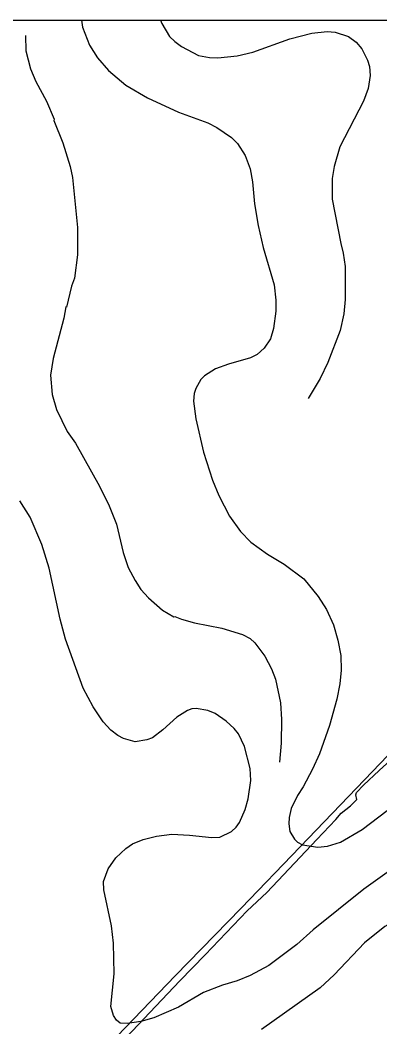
# Model space of a CAD drawing. Extents: x -662620 to -656370, y -1067090 to -1062990.
# Drawn here: x -659368 to -659087, y -1063779 to -1062990 of the extents above; entities that cross this region are included whole.
import ezdxf

# ---------------------------------------------------------------- set-up
doc = ezdxf.new("R2010")
doc.units = 0
for name, color, linetype in [('Ochr__pás__vod__zdroje_II__stupně', 7, 'Continuous'), ('ram', 7, 'Continuous'), ('SDELOVACÍ_VEDENÍ_-_PODZEMNÍ', 7, 'Continuous'), ('VRSTEVNICE_ZÁKLADNÍ', 7, 'Continuous')]:
    doc.layers.add(name, color=color, linetype=linetype)

msp = doc.modelspace()

# ---------------------------------------------------------------- linework, layer by layer
at = {"layer": 'Ochr__pás__vod__zdroje_II__stupně'}
msp.add_lwpolyline([(-659298.72, -1063792.79), (-659246.81, -1063738.74), (-659195.3, -1063685.61), (-659148.94, -1063637.63), (-659098.75, -1063584.98), (-659056.03, -1063540.57)], dxfattribs=at)
at = {"layer": 'ram'}
msp.add_lwpolyline([(-662620.02, -1067089.66), (-662620.02, -1062989.66), (-656370.02, -1062989.66), (-656370.02, -1067089.66), (-662620.02, -1067089.66)], dxfattribs=at)
at = {"layer": 'SDELOVACÍ_VEDENÍ_-_PODZEMNÍ'}
msp.add_lwpolyline([(-659299.38, -1063801.92), (-659243.32, -1063742.66), (-659223.32, -1063722.05), (-659190.53, -1063687.63), (-659175.11, -1063673.29), (-659135.93, -1063631.8), (-659121.07, -1063616.04), (-659116.8, -1063611.2), (-659109.64, -1063605.43), (-659104.72, -1063600.46), (-659105.53, -1063596.64), (-659104.83, -1063594.99), (-659099.28, -1063589.28), (-659087.1, -1063577.61), (-659060.48, -1063553.32)], dxfattribs=at)
msp.add_lwpolyline([(-659299.38, -1063801.92), (-659243.32, -1063742.66), (-659223.32, -1063722.05), (-659190.53, -1063687.63), (-659175.11, -1063673.29), (-659135.93, -1063631.8), (-659121.07, -1063616.04), (-659116.8, -1063611.2), (-659109.64, -1063605.43), (-659104.72, -1063600.46), (-659105.53, -1063596.64), (-659104.83, -1063594.99), (-659099.28, -1063589.28), (-659087.1, -1063577.61), (-659060.48, -1063553.32)], dxfattribs=at)
msp.add_lwpolyline([(-659299.38, -1063801.92), (-659243.32, -1063742.66), (-659223.32, -1063722.05), (-659190.53, -1063687.63), (-659175.11, -1063673.29), (-659135.93, -1063631.8), (-659121.07, -1063616.04), (-659116.8, -1063611.2), (-659109.64, -1063605.43), (-659104.72, -1063600.46), (-659105.53, -1063596.64), (-659104.83, -1063594.99), (-659099.28, -1063589.28), (-659087.1, -1063577.61), (-659060.48, -1063553.32)], dxfattribs=at)
msp.add_lwpolyline([(-659299.38, -1063801.92), (-659243.32, -1063742.66), (-659223.32, -1063722.05), (-659190.53, -1063687.63), (-659175.11, -1063673.29), (-659135.93, -1063631.8), (-659121.07, -1063616.04), (-659116.8, -1063611.2), (-659109.64, -1063605.43), (-659104.72, -1063600.46), (-659105.53, -1063596.64), (-659104.83, -1063594.99), (-659099.28, -1063589.28), (-659087.1, -1063577.61), (-659060.48, -1063553.32)], dxfattribs=at)
msp.add_lwpolyline([(-659299.38, -1063801.92), (-659243.32, -1063742.66), (-659223.32, -1063722.05), (-659190.53, -1063687.63), (-659175.11, -1063673.29), (-659135.93, -1063631.8), (-659121.07, -1063616.04), (-659116.8, -1063611.2), (-659109.64, -1063605.43), (-659104.72, -1063600.46), (-659105.53, -1063596.64), (-659104.83, -1063594.99), (-659099.28, -1063589.28), (-659087.1, -1063577.61), (-659060.48, -1063553.32)], dxfattribs=at)
msp.add_lwpolyline([(-659299.38, -1063801.92), (-659243.32, -1063742.66), (-659223.32, -1063722.05), (-659190.53, -1063687.63), (-659175.11, -1063673.29), (-659135.93, -1063631.8), (-659121.07, -1063616.04), (-659116.8, -1063611.2), (-659109.64, -1063605.43), (-659104.72, -1063600.46), (-659105.53, -1063596.64), (-659104.83, -1063594.99), (-659099.28, -1063589.28), (-659087.1, -1063577.61), (-659060.48, -1063553.32)], dxfattribs=at)
msp.add_lwpolyline([(-659299.38, -1063801.92), (-659243.32, -1063742.66), (-659223.32, -1063722.05), (-659190.53, -1063687.63), (-659175.11, -1063673.29), (-659135.93, -1063631.8), (-659121.07, -1063616.04), (-659116.8, -1063611.2), (-659109.64, -1063605.43), (-659104.72, -1063600.46), (-659105.53, -1063596.64), (-659104.83, -1063594.99), (-659099.28, -1063589.28), (-659087.1, -1063577.61), (-659060.48, -1063553.32)], dxfattribs=at)
msp.add_lwpolyline([(-659299.38, -1063801.92), (-659243.32, -1063742.66), (-659223.32, -1063722.05), (-659190.53, -1063687.63), (-659175.11, -1063673.29), (-659135.93, -1063631.8), (-659121.07, -1063616.04), (-659116.8, -1063611.2), (-659109.64, -1063605.43), (-659104.72, -1063600.46), (-659105.53, -1063596.64), (-659104.83, -1063594.99), (-659099.28, -1063589.28), (-659087.1, -1063577.61), (-659060.48, -1063553.32)], dxfattribs=at)
msp.add_lwpolyline([(-659299.38, -1063801.92), (-659243.32, -1063742.66), (-659223.32, -1063722.05), (-659190.53, -1063687.63), (-659175.11, -1063673.29), (-659135.93, -1063631.8), (-659121.07, -1063616.04), (-659116.8, -1063611.2), (-659109.64, -1063605.43), (-659104.72, -1063600.46), (-659105.53, -1063596.64), (-659104.83, -1063594.99), (-659099.28, -1063589.28), (-659087.1, -1063577.61), (-659060.48, -1063553.32)], dxfattribs=at)
msp.add_lwpolyline([(-659299.38, -1063801.92), (-659243.32, -1063742.66), (-659223.32, -1063722.05), (-659190.53, -1063687.63), (-659175.11, -1063673.29), (-659135.93, -1063631.8), (-659121.07, -1063616.04), (-659116.8, -1063611.2), (-659109.64, -1063605.43), (-659104.72, -1063600.46), (-659105.53, -1063596.64), (-659104.83, -1063594.99), (-659099.28, -1063589.28), (-659087.1, -1063577.61), (-659060.48, -1063553.32)], dxfattribs=at)
msp.add_lwpolyline([(-659299.38, -1063801.92), (-659243.32, -1063742.66), (-659223.32, -1063722.05), (-659190.53, -1063687.63), (-659175.11, -1063673.29), (-659135.93, -1063631.8), (-659121.07, -1063616.04), (-659116.8, -1063611.2), (-659109.64, -1063605.43), (-659104.72, -1063600.46), (-659105.53, -1063596.64), (-659104.83, -1063594.99), (-659099.28, -1063589.28), (-659087.1, -1063577.61), (-659060.48, -1063553.32)], dxfattribs=at)
msp.add_lwpolyline([(-659299.38, -1063801.92), (-659243.32, -1063742.66), (-659223.32, -1063722.05), (-659190.53, -1063687.63), (-659175.11, -1063673.29), (-659135.93, -1063631.8), (-659121.07, -1063616.04), (-659116.8, -1063611.2), (-659109.64, -1063605.43), (-659104.72, -1063600.46), (-659105.53, -1063596.64), (-659104.83, -1063594.99), (-659099.28, -1063589.28), (-659087.1, -1063577.61), (-659060.48, -1063553.32)], dxfattribs=at)
at = {"layer": 'VRSTEVNICE_ZÁKLADNÍ'}
for points in [[(-659320.35, -1062989.66), (-659319.35, -1062995.21), (-659313.92, -1063009.22), (-659307.78, -1063019.23), (-659299.2, -1063029.23), (-659285.62, -1063040.67), (-659268.47, -1063050.67), (-659244.17, -1063061.68), (-659221.3, -1063070.25), (-659214.16, -1063073.68), (-659202.72, -1063081.69), (-659198, -1063086.4), (-659192, -1063095.84), (-659188.14, -1063106.13), (-659186.28, -1063116.42), (-659184.85, -1063133.57), (-659181.99, -1063150.72), (-659177.85, -1063167.88), (-659169.27, -1063197.03), (-659167.99, -1063209.04), (-659167.99, -1063217.62), (-659169.85, -1063231.34), (-659172.27, -1063239.34), (-659177.14, -1063246.63), (-659182.71, -1063251.63), (-659187.86, -1063254.35), (-659205.01, -1063259.21), (-659215.3, -1063262.93), (-659223.87, -1063268.36)], [(-659320.35, -1062989.66), (-659319.35, -1062995.21), (-659313.92, -1063009.22), (-659307.78, -1063019.23), (-659299.2, -1063029.23), (-659285.62, -1063040.67), (-659268.47, -1063050.67), (-659244.17, -1063061.68), (-659221.3, -1063070.25), (-659214.16, -1063073.68), (-659202.72, -1063081.69), (-659198, -1063086.4), (-659192, -1063095.84), (-659188.14, -1063106.13), (-659186.28, -1063116.42), (-659184.85, -1063133.57), (-659181.99, -1063150.72), (-659177.85, -1063167.88), (-659169.27, -1063197.03), (-659167.99, -1063209.04), (-659167.99, -1063217.62), (-659169.85, -1063231.34), (-659172.27, -1063239.34), (-659177.14, -1063246.63), (-659182.71, -1063251.63), (-659187.86, -1063254.35), (-659205.01, -1063259.21), (-659215.3, -1063262.93), (-659223.87, -1063268.36)], [(-659258.36, -1062989.66), (-659257.32, -1062992.36), (-659251.32, -1063002.36), (-659247.17, -1063006.36), (-659241.88, -1063010.22), (-659228.62, -1063017.35), (-659220.11, -1063019.03), (-659213.58, -1063019.23), (-659198.43, -1063017.65), (-659186, -1063014.65), (-659156.98, -1063004.36), (-659139.83, -1062999.79), (-659127.82, -1062998.5), (-659121.53, -1062999.07), (-659111.09, -1063002.37), (-659105.15, -1063006.83), (-659100.59, -1063012.22), (-659096.23, -1063020.94), (-659094.81, -1063026.09), (-659094.09, -1063032.95), (-659095.66, -1063043.24), (-659099.38, -1063053.1), (-659117.82, -1063088.98), (-659122.25, -1063104.41), (-659123.82, -1063113.71), (-659124.02, -1063129.87), (-659117.25, -1063164.73), (-659115.24, -1063172.31), (-659113.66, -1063182.71), (-659113.82, -1063208.47), (-659114.82, -1063219.9), (-659117.68, -1063232.77), (-659127.25, -1063258.07), (-659133.4, -1063270.5), (-659142.69, -1063286.08)], [(-659364.2, -1063001.64), (-659363.81, -1063013.8), (-659360.09, -1063027.8), (-659356.09, -1063037.81), (-659347.54, -1063053.23), (-659341.6, -1063067.35), (-659341.79, -1063068.4), (-659334.79, -1063085.83), (-659329.22, -1063104.41), (-659327.36, -1063112.85), (-659323.35, -1063152.15), (-659323.35, -1063173.59), (-659325.64, -1063191.75), (-659328.02, -1063198.25), (-659331.98, -1063214.6), (-659332.5, -1063214.33), (-659334.07, -1063223.33), (-659342.51, -1063254.78), (-659344.55, -1063267.99), (-659343.22, -1063283.08), (-659339.79, -1063294.8), (-659331.5, -1063311.95), (-659325.07, -1063321.1), (-659306.2, -1063354.83), (-659298.63, -1063370.27), (-659292.91, -1063384.71), (-659287.62, -1063406.86), (-659283.62, -1063418.58), (-659278.33, -1063428.87), (-659273.76, -1063435.73), (-659267.9, -1063442.31), (-659256.72, -1063451.98), (-659248.01, -1063457.19), (-659247.17, -1063456.89), (-659241.88, -1063459.17), (-659231.88, -1063461.89), (-659210.44, -1063466.18), (-659194.21, -1063470.99), (-659188.27, -1063474.34), (-659184.57, -1063477.75), (-659176.71, -1063488.05), (-659171.56, -1063498.05), (-659168.42, -1063506.06), (-659164.32, -1063524.65), (-659163.7, -1063537.79), (-659163.84, -1063556.37), (-659165.13, -1063571.09)], [(-659223.87, -1063268.36), (-659226.73, -1063271.22), (-659230.74, -1063278.22), (-659232.02, -1063282.22), (-659232.45, -1063288.23), (-659230.74, -1063302.23), (-659224.59, -1063328.25), (-659217.59, -1063350.26), (-659212.73, -1063362.26), (-659204.29, -1063378.27), (-659195.86, -1063390.28), (-659187.57, -1063398.71), (-659174.56, -1063408.15), (-659161.56, -1063416.01), (-659146.12, -1063427.44), (-659134.83, -1063441.45), (-659128.4, -1063451.45), (-659122.96, -1063463.46), (-659119.53, -1063475.47), (-659117.25, -1063487.47), (-659116.96, -1063499.19), (-659117.96, -1063509.77), (-659120.25, -1063521.78), (-659125.96, -1063542.36), (-659133.97, -1063564.66), (-659139.26, -1063576.66), (-659146.69, -1063590.39), (-659151.12, -1063597.25), (-659155.98, -1063607.54), (-659157.7, -1063614.4), (-659157.98, -1063619.54), (-659156.98, -1063625.55), (-659153.55, -1063631.55), (-659151.12, -1063633.84), (-659147.26, -1063635.84), (-659135.26, -1063637.84), (-659127.54, -1063637.12), (-659117.53, -1063633.84), (-659100.38, -1063623.83), (-659080.94, -1063609.11)], [(-659223.87, -1063268.36), (-659226.73, -1063271.22), (-659230.74, -1063278.22), (-659232.02, -1063282.22), (-659232.45, -1063288.23), (-659230.74, -1063302.23), (-659224.59, -1063328.25), (-659217.59, -1063350.26), (-659212.73, -1063362.26), (-659204.29, -1063378.27), (-659195.86, -1063390.28), (-659187.57, -1063398.71), (-659174.56, -1063408.15), (-659161.56, -1063416.01), (-659146.12, -1063427.44), (-659134.83, -1063441.45), (-659128.4, -1063451.45), (-659122.96, -1063463.46), (-659119.53, -1063475.47), (-659117.25, -1063487.47), (-659116.96, -1063499.19), (-659117.96, -1063509.77), (-659120.25, -1063521.78), (-659125.96, -1063542.36), (-659133.97, -1063564.66), (-659139.26, -1063576.66), (-659146.69, -1063590.39), (-659151.12, -1063597.25), (-659155.98, -1063607.54), (-659157.7, -1063614.4), (-659157.98, -1063619.54), (-659156.98, -1063625.55), (-659153.55, -1063631.55), (-659151.12, -1063633.84), (-659147.26, -1063635.84), (-659135.26, -1063637.84), (-659127.54, -1063637.12), (-659117.53, -1063633.84), (-659100.38, -1063623.83), (-659080.94, -1063609.11)], [(-659256.61, -1063545.93), (-659264.75, -1063552.08), (-659269.04, -1063553.65), (-659278.19, -1063555.22), (-659287.34, -1063552.65), (-659291.91, -1063550.22), (-659297.2, -1063546.08), (-659303.35, -1063539.64), (-659311.06, -1063527.78), (-659318.92, -1063513.06), (-659332.79, -1063474.9), (-659336.93, -1063459.17), (-659345.65, -1063419.15), (-659351.37, -1063400.57), (-659360.52, -1063379.13), (-659368.67, -1063366.27)], [(-659256.61, -1063545.93), (-659264.75, -1063552.08), (-659269.04, -1063553.65), (-659278.19, -1063555.22), (-659287.34, -1063552.65), (-659291.91, -1063550.22), (-659297.2, -1063546.08), (-659303.35, -1063539.64), (-659311.06, -1063527.78), (-659318.92, -1063513.06), (-659332.79, -1063474.9), (-659336.93, -1063459.17), (-659345.65, -1063419.15), (-659351.37, -1063400.57), (-659360.52, -1063379.13), (-659368.67, -1063366.27)], [(-659059.79, -1063642.56), (-659099.24, -1063670.57), (-659138.83, -1063702.44), (-659151.69, -1063714.02), (-659173.56, -1063730.46), (-659188.14, -1063738.46), (-659198.43, -1063742.61), (-659209.87, -1063746.04), (-659224.73, -1063751.61), (-659244.17, -1063763.05), (-659263.61, -1063771.62), (-659273.9, -1063774.48), (-659284.19, -1063776.05), (-659289.91, -1063775.77), (-659292.77, -1063773.48), (-659295.2, -1063769.77), (-659297.34, -1063762.76), (-659294.77, -1063737.03), (-659295.2, -1063713.02), (-659296.77, -1063699.3), (-659302.63, -1063671.29), (-659302.92, -1063664.71), (-659299.34, -1063654.7), (-659293.34, -1063646.13), (-659285.62, -1063638.7), (-659280.19, -1063635.12), (-659271.9, -1063631.84), (-659261.61, -1063629.12), (-659249.6, -1063627.55), (-659235.6, -1063628.26), (-659218.16, -1063630.12), (-659211.87, -1063629.98), (-659202.72, -1063625.4), (-659199.15, -1063622.12), (-659196.43, -1063618.4), (-659192, -1063608.39), (-659189.71, -1063599.82), (-659187.71, -1063585.53), (-659188.28, -1063576.09), (-659192.72, -1063558.94), (-659197.29, -1063548.93), (-659200.58, -1063544.79), (-659206.86, -1063538.93), (-659215.58, -1063532.93), (-659221.3, -1063530.78), (-659230.45, -1063529.21), (-659233.88, -1063529.5), (-659237.31, -1063530.64), (-659245.6, -1063535.93), (-659256.61, -1063545.93)], [(-659059.79, -1063642.56), (-659099.24, -1063670.57), (-659138.83, -1063702.44), (-659151.69, -1063714.02), (-659173.56, -1063730.46), (-659188.14, -1063738.46), (-659198.43, -1063742.61), (-659209.87, -1063746.04), (-659224.73, -1063751.61), (-659244.17, -1063763.05), (-659263.61, -1063771.62), (-659273.9, -1063774.48), (-659284.19, -1063776.05), (-659289.91, -1063775.77), (-659292.77, -1063773.48), (-659295.2, -1063769.77), (-659297.34, -1063762.76), (-659294.77, -1063737.03), (-659295.2, -1063713.02), (-659296.77, -1063699.3), (-659302.63, -1063671.29), (-659302.92, -1063664.71), (-659299.34, -1063654.7), (-659293.34, -1063646.13), (-659285.62, -1063638.7), (-659280.19, -1063635.12), (-659271.9, -1063631.84), (-659261.61, -1063629.12), (-659249.6, -1063627.55), (-659235.6, -1063628.26), (-659218.16, -1063630.12), (-659211.87, -1063629.98), (-659202.72, -1063625.4), (-659199.15, -1063622.12), (-659196.43, -1063618.4), (-659192, -1063608.39), (-659189.71, -1063599.82), (-659187.71, -1063585.53), (-659188.28, -1063576.09), (-659192.72, -1063558.94), (-659197.29, -1063548.93), (-659200.58, -1063544.79), (-659206.86, -1063538.93), (-659215.58, -1063532.93), (-659221.3, -1063530.78), (-659230.45, -1063529.21), (-659233.88, -1063529.5), (-659237.31, -1063530.64), (-659245.6, -1063535.93), (-659256.61, -1063545.93)], [(-658871.97, -1063789.63), (-658920.86, -1063763.05), (-658948.3, -1063746.32), (-658966.88, -1063733.6), (-658981.32, -1063722.74), (-658996.47, -1063709.88), (-659007.47, -1063699.16), (-659016.34, -1063692.3), (-659022.62, -1063688.58), (-659028.63, -1063686.58), (-659036.63, -1063685.44), (-659042.64, -1063685.44), (-659056.64, -1063688.01), (-659070.65, -1063693.15), (-659082.66, -1063700.01), (-659098.67, -1063712.88), (-659122.39, -1063737.75), (-659133.25, -1063748.04), (-659179.28, -1063780.77)], [(-658871.97, -1063789.63), (-658920.86, -1063763.05), (-658948.3, -1063746.32), (-658966.88, -1063733.6), (-658981.32, -1063722.74), (-658996.47, -1063709.88), (-659007.47, -1063699.16), (-659016.34, -1063692.3), (-659022.62, -1063688.58), (-659028.63, -1063686.58), (-659036.63, -1063685.44), (-659042.64, -1063685.44), (-659056.64, -1063688.01), (-659070.65, -1063693.15), (-659082.66, -1063700.01), (-659098.67, -1063712.88), (-659122.39, -1063737.75), (-659133.25, -1063748.04), (-659179.28, -1063780.77)]]:
    msp.add_lwpolyline(points, dxfattribs=at)

doc.saveas('drawing.dxf')
